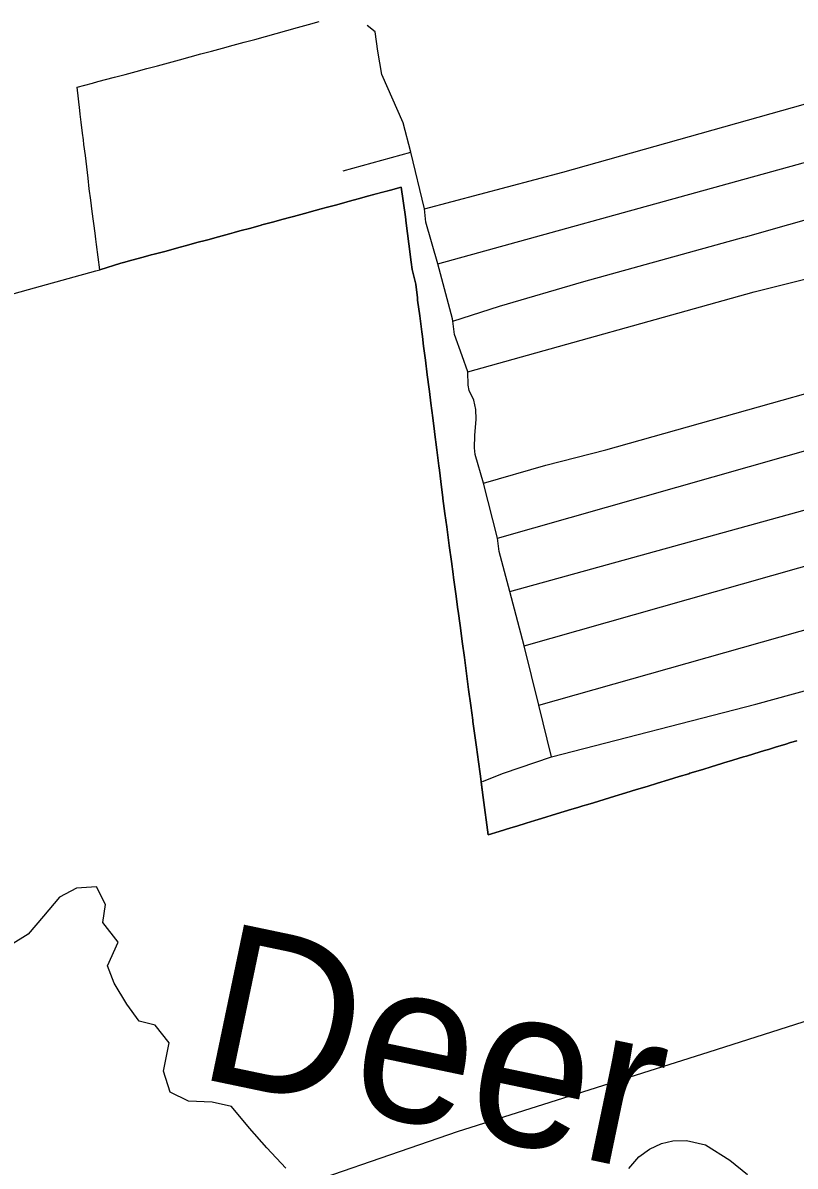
# Model space of a CAD drawing. Extents: x 114843 to 284848, y 317643 to 566895.
# Drawn here: x 165392 to 167817, y 456053 to 459640 of the extents above; entities that cross this region are included whole.
import ezdxf

# ---------------------------------------------------------------- set-up
doc = ezdxf.new("R2010")
doc.units = 0
for name, color, linetype in [('GM_X_City_Street', 7, 'Continuous'), ('GM_X_Corporation', 7, 'Continuous'), ('GM_X_County_Road', 7, 'Continuous'), ('GM_X_Minor_River', 7, 'Continuous'), ('GM_X_Minor_River_Text', 7, 'Continuous')]:
    doc.layers.add(name, color=color, linetype=linetype)

msp = doc.modelspace()

# ---------------------------------------------------------------- linework, layer by layer
at = {"layer": 'GM_X_City_Street'}
for p, q in [((166397.6, 459176), (166610, 459234.2)), ((167012.8, 457499.8), (167888.8, 457747.6))]:
    msp.add_line(p, q, dxfattribs=at)
for points in [[(166789, 458545.6), (166771.3, 458595.1), (166747.4, 458662.4), (166742.4, 458704.6), (166741.5, 458712), (166694.8, 458883.9), (166658.1, 459014.5), (166653.6, 459057.2), (166610, 459234.2), (166586.3, 459326.1), (166519.8, 459478.2), (166506.8, 459551.2), (166498.6, 459611.9), (166473.4, 459632.5)], [(166694.8, 458883.9), (167634.1, 459143.4), (168233.1, 459309.3), (168241.9, 459311.7), (169285.1, 459584.6)], [(166653.6, 459057.2), (167088, 459171.5), (168065.2, 459446.9), (168187.6, 459488.1), (168198, 459490.6)], [(167661.3, 458969.2), (168213, 459125.8), (168275.3, 459138.1), (168726.4, 459260.2), (169309.4, 459413)], [(166789, 458545.6), (167688.6, 458796.7), (168322.4, 458954.2), (168726.7, 459077.9)], [(166742.4, 458704.6), (166888.6, 458751.6), (167153.9, 458828.3), (167656.1, 458967.7), (167661.3, 458969.2)], [(166838.9, 458195.6), (167034.5, 458252.8), (167222.8, 458300.6), (168404.3, 458632.6), (168424.9, 458638.2)], [(167051.8, 457336.9), (167012.8, 457499.8), (166966.5, 457685.3), (166921.5, 457856.2), (166887.7, 457981.1), (166882.4, 458023.1), (166838.9, 458195.6), (166812.3, 458285.6), (166810.2, 458307), (166811.8, 458345.1), (166816.1, 458397.1), (166814.9, 458426.9), (166808.2, 458456.5), (166793.2, 458486.2), (166790.3, 458502.9), (166789, 458545.6)], [(166921.5, 457856.2), (167871.2, 458119), (168494, 458294.5), (169141.9, 458460), (169425.1, 458527.2)], [(166882.4, 458023.1), (167902.1, 458313.1), (168181.6, 458392.7), (168448.5, 458464.7), (168459, 458467.5)], [(166966.5, 457685.3), (167913.7, 457954.6), (168545.7, 458118.1)], [(166835.5, 457259.7), (166901, 457286), (167051.8, 457336.9), (167693.4, 457502.7), (168627.7, 457758.9)], [(167294.5, 456045.6), (167326, 456082.1), (167359.8, 456106.2), (167397.1, 456123.5), (167433.3, 456131.7), (167476.4, 456133.1), (167535.5, 456119.9), (167611.8, 456071.7), (167667.7, 456026.7)]]:
    msp.add_lwpolyline(points, dxfattribs=at)
at = {"layer": 'GM_X_Corporation'}
for points in [[(167821.9, 457387.7), (167802.4, 457381.8), (167788.2, 457377.4), (167754.9, 457367.2), (167733.7, 457360.7), (167721.1, 457356.9), (167687.5, 457346.7), (167664.7, 457339.7), (167655, 457336.7), (167621.1, 457326.4), (167593.4, 457317.9), (167586.9, 457315.9), (167553.5, 457305.7), (167527, 457297.7), (167486.9, 457285.4), (167483, 457284.3), (167453.2, 457275.2), (167419.3, 457264.8), (167385.1, 457254.4), (167352.3, 457244.4), (167318.7, 457234.2), (167285.1, 457224), (167250.9, 457213.6), (167217.8, 457203.6), (167183.8, 457193.3), (167166.1, 457187.9), (167150.5, 457183.2), (167134.7, 457178.4), (167116.2, 457172.8), (167068.3, 457158.2), (167020.9, 457143.7), (166999.6, 457137.5), (166972.8, 457129), (166943, 457119.9), (166924.8, 457114.3), (166887.7, 457103), (166853.5, 457092.9), (166837.8, 457209.8), (166832.5, 457249.2), (166830, 457267.8), (166827.9, 457284), (166822.7, 457321.3), (166816.4, 457367.8), (166805.5, 457447.9), (166804.9, 457452.7), (166798.8, 457498.6), (166792, 457548.9), (166788.7, 457573.8), (166785.3, 457599), (166778.7, 457648.9), (166771.9, 457699), (166769.5, 457716.4), (166765.2, 457749.2), (166759.1, 457794.7), (166758.4, 457799.9), (166751.7, 457849), (166744.7, 457900.4), (166743.3, 457910.2), (166737.9, 457950.6), (166731, 458000.7), (166724.3, 458050.7), (166723.2, 458058.6), (166717.4, 458100.4), (166711.4, 458147.8), (166711.2, 458150.4), (166704.9, 458200.8), (166700.4, 458237.2), (166698.8, 458249.9), (166692.5, 458300.7), (166685.3, 458356.6), (166685, 458358.4), (166679.6, 458400.7), (166673.7, 458446.7), (166668.9, 458483.3), (166667.9, 458491.3), (166662, 458536.3), (166656.2, 458581.7), (166650.5, 458626.3), (166646.7, 458655.8), (166644.7, 458671.2), (166638.3, 458721), (166631.9, 458770.4), (166631, 458777), (166625.7, 458820), (166615, 458866.7), (166611.9, 458889.7), (166604.4, 458946.8), (166596.1, 459011.9), (166593.6, 459031.5), (166579.8, 459124.7), (166546.6, 459115.7), (166478.9, 459097.3), (166445.7, 459088.3), (166417.9, 459080.8), (166411.1, 459078.9), (166377.7, 459069.8), (166344.4, 459060.8), (166328.8, 459056.6), (166309.8, 459051.4), (166276.5, 459042.4), (166242.1, 459033), (166229.5, 459029.6), (166209.4, 459024.1), (166175.8, 459015), (166142.5, 459006), (166140.9, 459005.5), (166107.9, 458996.5), (166074.1, 458987.3), (166056, 458982.4), (166040.9, 458978.3), (166006.6, 458969), (165973.1, 458959.9), (165968.8, 458958.7), (165938.8, 458950.7), (165905.9, 458941.8), (165882.3, 458935.4), (165871.6, 458932.5), (165837.7, 458923.3), (165804.8, 458914.5), (165795.2, 458911.9), (165769.7, 458905), (165734.2, 458895.4), (165708.4, 458888.5), (165699.8, 458886.2), (165634.3, 458865.6), (165623.9, 458945.2), (165621.7, 458961.1), (165619.2, 458980), (165610.3, 459048.4), (165605.6, 459083.9), (165600.9, 459119.4), (165597.4, 459153.1), (165593, 459188.7), (165588.7, 459223.7), (165584.4, 459258.9), (165582.6, 459273.4), (165580, 459294.2), (165575.8, 459329), (165572.8, 459354.2), (165571.5, 459365.4), (165562.7, 459438.3), (165611.6, 459451.4), (165628.3, 459455.9), (165680.6, 459469.9), (165713.6, 459478.7), (165748.6, 459488), (165782, 459497), (165815.3, 459505.9), (165850, 459515.3), (165884, 459524.5), (165917.5, 459533.5), (165951.2, 459542.7), (165984.2, 459551.6), (166019.2, 459561.1), (166052.3, 459570.1), (166086.9, 459579.4), (166120.3, 459588.5), (166154.6, 459597.8), (166187.3, 459606.8), (166221.1, 459616.1), (166254.8, 459625.4), (166289.6, 459635), (166322.7, 459644.1)], [(165346.7, 458786.2), (165448.3, 458814.3), (165535, 458838.3), (165621.7, 458862.3), (165634.3, 458865.6), (165699.8, 458886.2), (165708.4, 458888.5), (165734.2, 458895.4), (165769.7, 458905), (165795.2, 458911.9), (165804.8, 458914.5), (165837.7, 458923.3), (165871.6, 458932.5), (165882.3, 458935.4), (165905.9, 458941.8), (165938.8, 458950.7), (165968.8, 458958.7), (165973.1, 458959.9), (166006.6, 458969), (166040.9, 458978.3), (166056, 458982.4), (166074.1, 458987.3), (166107.9, 458996.5), (166140.9, 459005.5), (166142.5, 459006), (166175.8, 459015), (166209.4, 459024.1), (166229.5, 459029.6), (166242.1, 459033), (166276.5, 459042.4), (166309.8, 459051.4), (166328.8, 459056.6), (166344.4, 459060.8), (166377.7, 459069.8), (166411.1, 459078.9), (166417.9, 459080.8), (166445.7, 459088.3), (166478.9, 459097.3), (166512.9, 459106.6), (166546.6, 459115.7), (166579.8, 459124.7), (166593.6, 459031.5), (166596.1, 459011.9), (166604.4, 458946.8), (166611.9, 458889.7), (166615, 458866.7), (166625.7, 458820), (166631, 458777), (166631.9, 458770.4), (166638.3, 458721), (166644.7, 458671.2), (166646.7, 458655.8), (166650.5, 458626.3), (166656.2, 458581.7), (166662, 458536.3), (166667.9, 458491.3), (166668.9, 458483.3), (166673.7, 458446.7), (166679.6, 458400.7), (166685, 458358.4), (166685.3, 458356.6), (166692.5, 458300.7), (166698.8, 458249.9), (166700.4, 458237.2), (166704.9, 458200.8), (166711.2, 458150.4), (166711.4, 458147.8), (166717.4, 458100.4), (166723.2, 458058.6), (166724.3, 458050.7), (166731, 458000.7), (166737.9, 457950.6), (166743.3, 457910.2), (166744.7, 457900.4), (166751.7, 457849), (166758.4, 457799.9), (166759.1, 457794.7), (166765.2, 457749.2), (166769.5, 457716.4), (166771.9, 457699), (166778.7, 457648.9), (166785.3, 457599), (166788.7, 457573.8), (166792, 457548.9), (166798.8, 457498.6), (166804.9, 457452.7), (166805.5, 457447.9), (166816.4, 457367.8), (166822.7, 457321.3), (166827.9, 457284), (166830, 457267.8), (166837.8, 457209.8), (166853.5, 457092.9), (166887.7, 457103), (166924.8, 457114.3), (166943, 457119.9), (166972.8, 457129), (166999.6, 457137.5), (167020.9, 457143.7), (167068.3, 457158.2), (167116.2, 457172.8), (167134.7, 457178.4), (167150.5, 457183.2), (167166.1, 457187.9), (167183.8, 457193.3), (167217.8, 457203.6), (167250.9, 457213.6), (167285.1, 457224), (167318.7, 457234.2), (167352.3, 457244.4), (167385.1, 457254.4), (167419.3, 457264.8), (167453.2, 457275.2), (167483, 457284.3), (167486.9, 457285.4), (167519.9, 457295.5), (167527, 457297.7), (167553.5, 457305.7), (167586.9, 457315.9), (167593.4, 457317.9), (167621.1, 457326.4), (167655, 457336.7), (167664.7, 457339.7), (167687.5, 457346.7), (167721.1, 457356.9), (167733.7, 457360.7), (167754.9, 457367.2), (167788.2, 457377.4), (167802.4, 457381.8), (167821.9, 457387.7)]]:
    msp.add_lwpolyline(points, dxfattribs=at)
at = {"layer": 'GM_X_County_Road'}
msp.add_lwpolyline([(163365.7, 455080.7), (163413.9, 455096.2), (163482, 455129.3), (163574.1, 455203.6), (163630.2, 455245.9), (163679.2, 455282.7), (163739, 455316), (163820.8, 455342), (164189.3, 455453.5), (164337.5, 455491.3), (164592.1, 455569.8), (164835.9, 455640.9), (165108.8, 455726.2), (165371, 455790.7), (165562.8, 455787.1), (166126.4, 455944), (166757, 456161.8), (167547.5, 456411.4), (168209.7, 456622.9), (168892.8, 456835.9)], dxfattribs=at)
at = {"layer": 'GM_X_Minor_River'}
for points in [[(166218.5, 456046), (166158.1, 456109.9), (166103.7, 456171.8), (166047.3, 456239.7), (165987.1, 456253.5), (165912.9, 456257.2), (165854.7, 456285), (165834.3, 456351.1), (165852, 456439.4), (165807.6, 456495.4), (165757.4, 456507.2), (165719.1, 456561.1), (165678.7, 456627.1), (165658.4, 456681.2), (165692.2, 456755.5), (165643.8, 456817.4), (165651.6, 456873.6), (165623.3, 456929.6), (165561.1, 456925.3), (165507.1, 456897)], [(165507.1, 456897), (165457.3, 456836.7), (165409.4, 456780.3), (165353.5, 456746)]]:
    msp.add_lwpolyline(points, dxfattribs=at)

# ---------------------------------------------------------------- texts
at = {"layer": 'GM_X_Minor_River_Text'}
msp.add_text('Deer', height=500, rotation=348.1831, dxfattribs=at).set_placement((165930.7, 456332.4))

doc.saveas('drawing.dxf')
